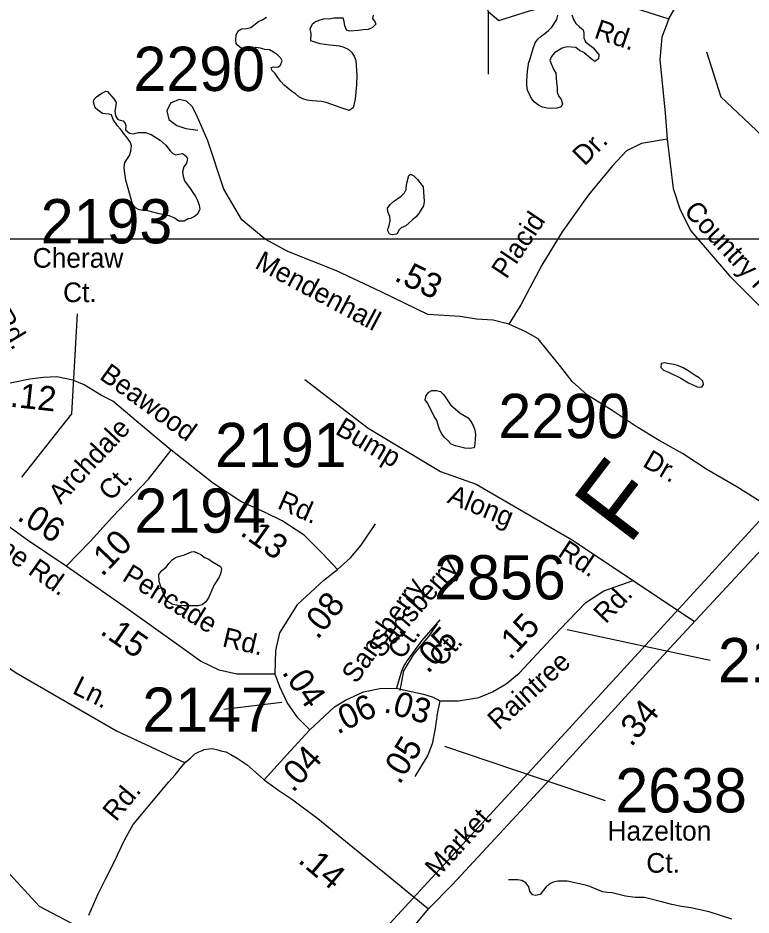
# Model space of a CAD drawing. Extents: x 1945482 to 2853149, y 66427 to 1015778.
# Drawn here: x 2359832 to 2362278, y 197669 to 200662 of the extents above; entities that cross this region are included whole.
import ezdxf

# ---------------------------------------------------------------- set-up
doc = ezdxf.new("R2010")
doc.units = 0
for name, color, linetype in [('Old_Level_10', 7, 'Continuous'), ('Old_Level_11', 7, 'Continuous'), ('Old_Level_17', 7, 'Continuous'), ('Old_Level_22', 7, 'Continuous'), ('Old_Level_28', 7, 'Continuous'), ('Old_Level_32', 7, 'Continuous'), ('Old_Level_35', 7, 'Continuous'), ('Old_Level_44', 7, 'Continuous'), ('Old_Level_59', 7, 'Continuous'), ('Old_Level_6', 7, 'Continuous'), ('Old_Level_60', 7, 'Continuous'), ('Old_Level_63', 7, 'Continuous'), ('Old_Level_8', 7, 'Continuous')]:
    doc.layers.add(name, color=color, linetype=linetype)

msp = doc.modelspace()

# ---------------------------------------------------------------- linework, layer by layer
at = {"layer": 'Old_Level_28'}
for points in [[(2361202.1, 197689.4), (2361281.3, 197771), (2361637, 198153.1), (2362019.9, 198573.7), (2362401.9, 198984)], [(2360203.7, 196593.7), (2360449.1, 196866.8), (2360980.1, 197423.6), (2361202.1, 197689.4)]]:
    msp.add_lwpolyline(points, dxfattribs=at)
at = {"layer": 'Old_Level_32'}
for points in [[(2362320.7, 199040.7), (2362230.2, 199097.3), (2362130.2, 199155.8), (2362049, 199208.7), (2361971.7, 199252.1), (2361894.3, 199299.3), (2361815, 199352.1), (2361732, 199403.1), (2361681.1, 199449.4), (2361643.3, 199498.4), (2361599.9, 199551.3), (2361567.9, 199591), (2361524.5, 199615.5), (2361469.7, 199640), (2361416.9, 199653.2), (2361362.2, 199657), (2361307.5, 199665.5), (2361199.9, 199673.1), (2361043.3, 199748.6), (2360894.2, 199818.4), (2360731.9, 199882.6), (2360656.5, 199924.1), (2360579.1, 199988.3), (2360518.7, 200091.2), (2360465.9, 200251.7), (2360428.1, 200338.5), (2360413, 200366.8), (2360394.2, 200383.8), (2360369.7, 200389.5), (2360341.3, 200378.2), (2360328.1, 200351.7), (2360335.7, 200323.4), (2360362.1, 200302.6), (2360392.3, 200293.2), (2360431.9, 200287.5)], [(2360343.2, 199220), (2360282.9, 199270), (2360226.2, 199318.2), (2360148.9, 199383.3), (2360111.1, 199402.2), (2360052.6, 199438), (2360014.9, 199453.1), (2359962.1, 199464.5), (2359916.8, 199462.6), (2359871.5, 199456.9), (2359805.5, 199443.7)], [(2359992.3, 198833), (2360073.4, 198916.1), (2360147, 198997.2), (2360196.1, 199048.2), (2360267.8, 199123.7), (2360343.2, 199220)], [(2360898, 198821.7), (2360848.9, 198874.5), (2360786.3, 198936.1), (2360713.1, 198984), (2360656.5, 199012.3), (2360575.3, 199048.2), (2360484.8, 199108.6), (2360343.2, 199220)], [(2359992.3, 198833), (2359864, 198919.8), (2359745.1, 199004.8)], [(2360690.4, 198472.4), (2360633.8, 198472.4), (2360562.1, 198472.4), (2360503.6, 198485.6), (2360441.4, 198515.9), (2360354.6, 198578.1), (2360197.9, 198689.5), (2359992.3, 198833)], [(2360690.4, 198472.4), (2360692.3, 198551.7), (2360705.5, 198610.2), (2360765.9, 198706.5), (2360852.7, 198785.8), (2360898, 198821.7)], [(2361239.5, 198383.7), (2361301.8, 198383.7), (2361369.7, 198395), (2361415, 198413.9), (2361460.3, 198440.3), (2361503.7, 198476.2), (2361639.6, 198621.6), (2361726.4, 198712.2), (2361786.7, 198750.9), (2361884.9, 198784.9)], [(2361240, 198654.2), (2361178.8, 198584.1), (2361133.1, 198521.9), (2361122.7, 198505.6), (2361116.5, 198493.3), (2361109.4, 198475.1), (2361094.7, 198426.1)], [(2360805.5, 198287.4), (2360765.9, 198327.1), (2360730.1, 198378), (2360705.5, 198430.9), (2360690.4, 198472.4)], [(2360805.5, 198287.4), (2360887.7, 198363.5), (2360924.4, 198385.6), (2360984.8, 198413.9), (2361039.5, 198425.2), (2361094.7, 198426.1)], [(2361094.7, 198426.1), (2361118.3, 198420), (2361184.5, 198405.7), (2361216.7, 198396.1), (2361239.5, 198383.7)], [(2361239.5, 198383.7), (2361230.1, 198340.3), (2361224.2, 198291.1), (2361214, 198240), (2361199.8, 198202.4), (2361156.1, 198131)], [(2360653.9, 198120.6), (2360740.3, 198216), (2360805.5, 198287.4)], [(2360068.7, 197668.7), (2360099.9, 197739.9), (2360123.9, 197788.9), (2360155.5, 197850.2), (2360164.6, 197872.6), (2360188.7, 197921.5), (2360216.8, 197970.7), (2360335.2, 198113.4), (2360356.3, 198136.3), (2360377.2, 198163.1), (2360392.5, 198179.7), (2360408.1, 198192.3), (2360421.9, 198206.9), (2360435, 198214.1), (2360446.3, 198217.9), (2360451.6, 198220.9), (2360468.3, 198224), (2360479.6, 198224.7), (2360498.5, 198220.2), (2360508.3, 198217.2), (2360525.7, 198213.4), (2360542.4, 198204.3), (2360563, 198192.1), (2360596.2, 198170.2), (2360653.9, 198120.6)], [(2360653.9, 198120.6), (2360702.8, 198084.3), (2360748.7, 198053.7), (2360832.1, 197990.7), (2360949.5, 197895.3), (2361055, 197810.2), (2361153.9, 197728.9)], [(2361153.9, 197728.9), (2361202.1, 197689.4)]]:
    msp.add_lwpolyline(points, dxfattribs=at)
at = {"layer": 'Old_Level_35'}
for points in [[(2361401, 200683), (2361436.3, 200653.6), (2361539.1, 200686), (2361668.4, 200718.3), (2361824.1, 200715.4), (2362003.3, 200659.5), (2362094.4, 200818.3), (2362129.7, 200935.9), (2362109.1, 201044.7), (2362059.2, 201097.6), (2361706.6, 201347.5)], [(2361319.4, 200928.1), (2361401, 200683), (2361401, 200474.3)], [(2362003.3, 200659.5), (2361979.8, 200598.3), (2361974, 200521.9), (2361991.6, 200345.5), (2361997.5, 200257.3), (2361912.3, 200242.6), (2361862.3, 200219.1), (2361815.3, 200169.1), (2361736, 200072.1), (2361647.8, 199948.6), (2361580.3, 199836.8), (2361509.7, 199704.5), (2361469.7, 199640)], [(2362129.7, 200548.4), (2362176.7, 200398.4), (2362253.1, 200327.9), (2362499.9, 200092.6), (2362676.2, 199954.5), (2362814.3, 199813.3), (2363007.6, 199640)], [(2361997.5, 200257.3), (2362018, 200092.6), (2362041.5, 200022.1), (2362076.8, 199951.5), (2362206.1, 199801.6), (2362367.7, 199639.9), (2362511.6, 199504.6), (2362646.8, 199395.8), (2362726.7, 199335.8)], [(2360788.6, 199456), (2360999.9, 199293.6), (2361241.4, 199148.3), (2361360.3, 199106.7), (2361679.2, 198921.7), (2361884.9, 198784.9)], [(2360898, 198821.7), (2360941.4, 198861.3), (2360977.2, 198902.8), (2361024.4, 198974.6)], [(2359119.6, 198962), (2359825.7, 198476.6), (2360161, 198283.3), (2360389.6, 198176.5)], [(2361884.9, 198784.9), (2362089.4, 198648.4)], [(2361230.1, 198640.4), (2361204.6, 198602.8), (2361150.5, 198537.6), (2361118.7, 198483.5), (2361105.6, 198417.7)], [(2358912.5, 198406.8), (2359038.8, 198321.5), (2359144.6, 198253.9), (2359767.4, 197845.2), (2359902.6, 197698.2), (2360048.5, 197621.9)]]:
    msp.add_lwpolyline(points, dxfattribs=at)
at = {"layer": 'Old_Level_44'}
for points in [[(2362355.3, 199038.1), (2362024.3, 198677), (2361546, 198155.2), (2361135.9, 197709.3)], [(2361135.9, 197709.3), (2360759.4, 197299.9), (2360129.2, 196621.2)]]:
    msp.add_lwpolyline(points, dxfattribs=at)
at = {"layer": 'Old_Level_59'}
msp.add_lwpolyline([(2362213.7, 197655.4), (2362138.5, 197679.5), (2362076.5, 197692.6), (2362046, 197697.2), (2362013.5, 197703.7), (2361983.2, 197712.4), (2361922, 197727.8), (2361890.7, 197727.7), (2361859.2, 197731.8), (2361814, 197743), (2361798.5, 197744.4), (2361783.5, 197746.8), (2361769, 197751.5), (2361740, 197764.3), (2361725.7, 197768.5), (2361664, 197782), (2361633.2, 197781.9), (2361618.2, 197779.2), (2361604.2, 197772.6), (2361593, 197762.1), (2361574, 197738.1), (2361559, 197733.8), (2361548.5, 197736), (2361540, 197748.3), (2361536, 197763), (2361526.2, 197776), (2361513.5, 197784.1), (2361498.2, 197786.8), (2361468.2, 197786.6)], dxfattribs=at)
at = {"layer": 'Old_Level_60'}
for points in [[(2360782.5, 200392.3), (2360769, 200398.5), (2360757.5, 200408.8), (2360744.7, 200418.1), (2360720.5, 200437.9), (2360709.2, 200450.1), (2360698.7, 200462.8), (2360689.7, 200476.2), (2360678.7, 200488.1), (2360677.2, 200496.5), (2360683.5, 200498.7), (2360699, 200497.9), (2360707.5, 200504.4), (2360713, 200519), (2360709.5, 200528.3), (2360698, 200538.6), (2360685, 200547.6), (2360670.7, 200555.3), (2360655.7, 200556.2), (2360640.7, 200560.7), (2360625.7, 200562.9), (2360612.2, 200554.3), (2360601, 200552.4), (2360586.7, 200557.4), (2360571.7, 200564), (2360560.2, 200574.4), (2360558.7, 200589.9), (2360560, 200604.9), (2360567, 200618.8), (2360578.2, 200625.8), (2360594.5, 200626.7), (2360609.2, 200629.7), (2360634.5, 200649.8), (2360648.7, 200656.5), (2360661, 200665)], [(2360968.5, 200620.3), (2360938, 200617.9), (2360928.7, 200620.3), (2360922.5, 200635.3), (2360920.7, 200650.5), (2360917, 200661.5), (2360885.5, 200660.8), (2360870.5, 200658.2), (2360854.2, 200659), (2360839.5, 200655.1), (2360825, 200649), (2360813, 200640), (2360806, 200625.9), (2360809.5, 200610.5), (2360808.5, 200587.2), (2360824.2, 200580.7), (2360839.5, 200576.8), (2360872, 200571.9), (2360904.5, 200569.3), (2360918.7, 200564.6), (2360933.2, 200558.1), (2360944.7, 200547.3), (2360954, 200534.2), (2360959, 200519.6), (2360962.7, 200471.6), (2360961, 200439.3), (2360956.5, 200392.1), (2360954, 200377), (2360950, 200362.5), (2360937.2, 200353.4), (2360906.7, 200362.8), (2360860.5, 200379.6), (2360844.7, 200382.7), (2360813, 200385), (2360797, 200387.6), (2360782.5, 200392.3)], [(2361016.5, 200671.2), (2361014.5, 200660.3), (2361023.2, 200647.6), (2361025.5, 200641), (2361014.5, 200629.8), (2361000, 200623.4), (2360984, 200622.6), (2360968.5, 200620.3)], [(2361613, 200360), (2361597.2, 200361), (2361582.2, 200364.1), (2361568.7, 200370.6), (2361555.2, 200381), (2361545, 200392.7), (2361532, 200421.1), (2361530.2, 200437.6), (2361530, 200452.7), (2361532.5, 200484.2), (2361536.5, 200515.3), (2361537.5, 200515.9), (2361552.2, 200563.8), (2361557.7, 200578.4), (2361566.2, 200591.5), (2361577.5, 200601.7), (2361590.2, 200610), (2361602, 200620.2), (2361613, 200631.4), (2361629.5, 200656.8), (2361633.5, 200671.5)], [(2361680, 200672.1), (2361685.7, 200657.1), (2361693.5, 200643.4), (2361705, 200632), (2361717.5, 200622.1), (2361720.5, 200610.9), (2361719.5, 200595.1), (2361725.5, 200582.4), (2361750.2, 200563), (2361770.2, 200540.5), (2361768.7, 200525.5), (2361757, 200516.9), (2361744.2, 200525.9), (2361720.2, 200547), (2361706, 200553.7), (2361693.2, 200563.5), (2361662.7, 200565.5), (2361648.2, 200561), (2361622, 200545.7), (2361612.5, 200533.5), (2361606.2, 200519.7), (2361619, 200490.6), (2361626, 200477.3), (2361628.5, 200446.2), (2361630.7, 200430.1), (2361631.2, 200414.3), (2361635.2, 200401.8), (2361644.7, 200389.7), (2361649, 200375.1), (2361644, 200365.8), (2361629.5, 200361), (2361613, 200360)], [(2360368.2, 199984.2), (2360352.7, 199995.3), (2360341.7, 200000), (2360336.5, 200002.2), (2360298.5, 200009.9), (2360265, 200018.2), (2360249.7, 200019.3), (2360236.2, 200022), (2360223.7, 200028), (2360213.5, 200042.1), (2360192, 200120.6), (2360188, 200143.7), (2360186.7, 200162.9), (2360188.7, 200179.2), (2360203.7, 200202.5), (2360208.2, 200217.3), (2360210.5, 200235.2), (2360206.7, 200248.1), (2360174.2, 200291.1), (2360163.7, 200301.9), (2360149, 200322.8), (2360144.5, 200339), (2360135.5, 200341.4), (2360113.5, 200343.7), (2360098.2, 200354.4), (2360089.2, 200362.5), (2360084, 200381.3), (2360086.2, 200390.7), (2360094, 200399.1), (2360112, 200410.7), (2360125.5, 200417.2), (2360130.7, 200416.7), (2360151.5, 200392.6), (2360159, 200379.4), (2360157.2, 200363.5), (2360154.7, 200351.3), (2360157.2, 200335), (2360165, 200323.2), (2360183, 200318.5), (2360190, 200309.7), (2360192, 200302.2), (2360191.2, 200288.9), (2360203.7, 200277.4), (2360217.7, 200275.8), (2360233.2, 200280.2), (2360257, 200279.5), (2360276.5, 200273.3), (2360306.5, 200254), (2360324.7, 200237.9), (2360340.2, 200218.5), (2360349, 200209.4), (2360358, 200205.8), (2360380.5, 200209.6), (2360393, 200201.2), (2360397.2, 200192.9), (2360394.2, 200177.9), (2360385.5, 200164.9), (2360381.2, 200149.1), (2360382.7, 200133.6), (2360387.7, 200118.2), (2360406.5, 200092.8), (2360424, 200066.1), (2360431, 200052.4), (2360436.5, 200037.8), (2360439, 200024), (2360430.7, 200007.8), (2360420.5, 200000), (2360407, 199992.8), (2360399.5, 199991.3), (2360386, 199984.3), (2360368.2, 199984.2)], [(2361080.5, 199938), (2361071.5, 199941.1), (2361064.5, 199954.4), (2361070.2, 199969.7), (2361074.2, 199985.2), (2361072.5, 200000), (2361066, 200014.6), (2361065, 200026.8), (2361074, 200039.3), (2361084.5, 200050.1), (2361110.2, 200067.4), (2361121.7, 200078.1), (2361127.2, 200089.7), (2361128.5, 200105.9), (2361135.5, 200136.1), (2361141.2, 200140.9), (2361153, 200134.8), (2361164.7, 200123.3), (2361183.5, 200098.5), (2361185.2, 200081.9), (2361187, 200050.1), (2361184.7, 200035.1), (2361171, 200011.8), (2361161.5, 200000), (2361149.7, 199989.1), (2361125.5, 199968.6), (2361111, 199961.2), (2361103.5, 199954.7), (2361095.7, 199941), (2361080.5, 199938)], [(2362113.5, 199430.6), (2362119.2, 199438.8), (2362116.7, 199450.2), (2362105, 199461.5), (2362091.5, 199469), (2362065.2, 199486.8), (2362051, 199494.8), (2362036, 199501.5), (2362021.2, 199505.3), (2362005.5, 199507.7), (2361990.2, 199511.4), (2361977.7, 199509.5), (2361976.5, 199495.5), (2361985.7, 199487), (2362002.5, 199480.7), (2362043.2, 199460.5), (2362069.7, 199444.2), (2362084.2, 199437.5), (2362098.5, 199431.5), (2362113.5, 199430.6)], [(2361338.5, 199225.6), (2361322.5, 199226.6), (2361291.5, 199234.4), (2361277.2, 199240.5), (2361266.2, 199252.3), (2361255, 199262.6), (2361246.2, 199274.9), (2361238.7, 199288.5), (2361229, 199318.8), (2361221, 199332.7), (2361199.5, 199375.2), (2361191, 199388), (2361193.7, 199402), (2361203.2, 199414), (2361212.7, 199419.3), (2361228, 199418.5), (2361241.5, 199415.4), (2361253.2, 199404.7), (2361261.2, 199391.1), (2361274.7, 199370.7), (2361307.5, 199343.7), (2361333.5, 199327.3), (2361343, 199315.2), (2361350.2, 199301.8), (2361356, 199287.3), (2361358, 199271.9), (2361356.7, 199240.7), (2361354.2, 199227.4), (2361338.5, 199225.6)], [(2360386.5, 198700.2), (2360365.5, 198701.9), (2360346.7, 198706.6), (2360332, 198715.2), (2360319.2, 198735.9), (2360310, 198761.9), (2360303.5, 198782.3), (2360302, 198805.2), (2360312.2, 198818.1), (2360326, 198829.8), (2360335.5, 198841.9), (2360346.7, 198854.1), (2360358, 198862), (2360372, 198866.6), (2360387, 198870.3), (2360411, 198881), (2360419.5, 198881.7), (2360441.7, 198871.6), (2360454, 198862.3), (2360468.2, 198856.1), (2360480.5, 198847.4), (2360507.7, 198832.2), (2360510.5, 198825.3), (2360509.2, 198810.3), (2360503, 198796), (2360486, 198770.2), (2360467.5, 198727.3), (2360458.7, 198713.6), (2360446, 198703.9), (2360432.7, 198700.5), (2360386.5, 198700.2)]]:
    msp.add_lwpolyline(points, dxfattribs=at)
at = {"layer": 'Old_Level_63'}
msp.add_lwpolyline([(2369645.2, 192135.8), (2354753, 192135.8), (2354753, 199924.5), (2369645.2, 199924.5), (2369645.2, 192135.8)], dxfattribs=at)
at = {"layer": 'Old_Level_8'}
for points in [[(2360029.7, 199675.2), (2360010.7, 199341.6), (2359843.3, 199130.1)], [(2362142, 198518.4), (2361664.4, 198620.8)], [(2360518.7, 198356.1), (2360712, 198378.9)], [(2361792, 198050.1), (2361256, 198231.4)]]:
    msp.add_lwpolyline(points, dxfattribs=at)

# ---------------------------------------------------------------- texts
at = {"layer": 'Old_Level_10'}
for s, height, rotation, p in [('Rd.', 65.62, 341.0123, (2361750.9, 200596.7)), ('Dr.', 65.62, 44.9553, (2361721.8, 200165.7)), ('Placid', 65.62, 56.2519, (2361461.5, 199788.1)), ('Country Haven', 65.617, 312.9347, (2362050.5, 200014.6)), ('Bump', 65.62, 329.383, (2360886.9, 199276.5)), ('Along', 65.62, 337.9995, (2361260.9, 199046)), ('Rd.', 65.62, 326.421, (2361629.5, 198869.1)), ('Sansberry', 65.62, 48.9739, (2361043.8, 198523.1)), ('Ct.', 65.62, 48.9739, (2361245.9, 198493.1)), ('Ln.', 65.62, 333.6834, (2360009.8, 198410.5))]:
    msp.add_text(s, height=height, rotation=rotation, dxfattribs=at).set_placement(p)
at = {"layer": 'Old_Level_11'}
for s, p in [('Cheraw', (2359881.1, 199828.7)), ('Ct.', (2359982.4, 199713.8)), ('Hazelton', (2361799, 197917.4)), ('Ct.', (2361928.4, 197810.2))]:
    msp.add_text(s, height=65.62, dxfattribs=at).set_placement(p)
for s, height, rotation, p in [('Mendenhall', 65.62, 331.9346, (2360618.6, 199829.6)), ('Rd.', 65.62, 301.2182, (2359746.5, 199666.5)), ('Beawood', 65.62, 324.1435, (2360100.3, 199460.2)), ('Archdale', 65.62, 46.9157, (2359974.6, 199036.3)), ('Dr.', 65.62, 330.0012, (2361912.5, 199167.6)), ('Ct.', 65.62, 46.9157, (2360141.8, 199047)), ('Graystone Rd.', 65.617, 325.0546, (2359510, 199055)), ('Rd.', 65.62, 336.3566, (2360693.8, 199027)), ('Pencade', 65.62, 328.3748, (2360176.1, 198787.4)), ('Sansberry', 65.62, 54.8274, (2360960.6, 198437.8)), ('Rd.', 65.62, 46.1891, (2361793, 198638)), ('Rd.', 65.62, 346.751, (2360510.5, 198565.9)), ('Ct.', 65.62, 54.8274, (2361113.5, 198517.9)), ('Raintree', 65.62, 42.2934, (2361435.6, 198283)), ('Rd.', 65.62, 50.3302, (2360159, 197978.1))]:
    msp.add_text(s, height=height, rotation=rotation, dxfattribs=at).set_placement(p)
at = {"layer": 'Old_Level_17'}
for s, rotation, p in [('.53', 334.2591, (2361083.8, 199787.6)), ('.12', 353.7115, (2359803.3, 199365.5)), ('.06', 327.1825, (2359825.2, 198989.7)), ('.10', 46.4172, (2360113.1, 198795.3)), ('.13', 324.446, (2360569.5, 198939.4)), ('.08', 51.36, (2360831.6, 198585.5)), ('.15', 46.9347, (2361474.2, 198516.7)), ('.15', 325.2861, (2360102.4, 198609.2)), ('.05', 46.5837, (2361199.3, 198471.8)), ('.04', 304.4898, (2360710.5, 198478.8)), ('.06', 25.8875, (2360897.9, 198270.6)), ('.03', 343.9233, (2361049, 198347.5)), ('.34', 49.8745, (2361878.2, 198227.3)), ('.05', 58.5431, (2361105.1, 198101.5)), ('.04', 47.8485, (2360749.6, 198074.8)), ('.14', 319.935, (2360762.8, 197847.4))]:
    msp.add_text(s, height=82.02, rotation=rotation, dxfattribs=at).set_placement(p)
at = {"layer": 'Old_Level_22'}
msp.add_text('F', height=246.1, rotation=52.6077, dxfattribs=at).set_placement((2361869.6, 198898.7))
at = {"layer": 'Old_Level_6'}
msp.add_text('Market', height=65.62, rotation=47.5343, dxfattribs=at).set_placement((2361231.9, 197789.7))
at = {"layer": 'Old_Level_8'}
for s, p in [('2290', (2360217.2, 200418.4)), ('2193', (2359907.6, 199909.9)), ('2290', (2361434.8, 199260.2)), ('2191', (2360489.5, 199163.4)), ('2194', (2360220.4, 198944.4)), ('2856', (2361220.5, 198722)), ('2146', (2362167.3, 198445.7)), ('2147', (2360246.8, 198280.4)), ('2638', (2361824.9, 198011.3))]:
    msp.add_text(s, height=147.64, dxfattribs=at).set_placement(p)

doc.saveas('drawing.dxf')
